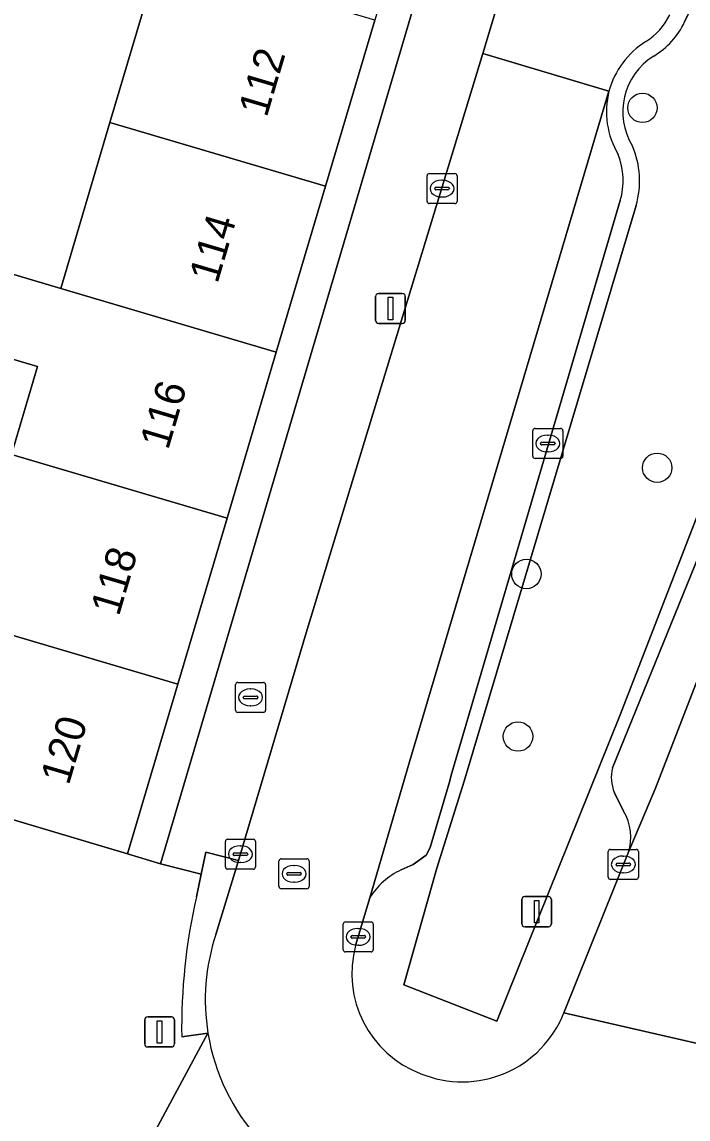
# Model space of a CAD drawing. Extents: x 160349 to 161355, y 381727 to 382854.
# Drawn here: x 160606.52 to 160628.69, y 382020.34 to 382056.86 of the extents above; entities that cross this region are included whole.
import ezdxf

# ---------------------------------------------------------------- set-up
doc = ezdxf.new("R2010")
doc.units = 0
for name, color, linetype in [('IMGEO_Boom', 7, 'Continuous'), ('IMGEO_Brandkraan', 7, 'Continuous'), ('IMGEO_Erf', 7, 'Continuous'), ('IMGEO_Groenvoorziening', 7, 'Continuous'), ('IMGEO_Kolk', 7, 'Continuous'), ('IMGEO_Lichtmast', 7, 'Continuous'), ('IMGEO_Pand', 7, 'Continuous'), ('IMGEO_Pand_nummerreeks', 7, 'Continuous'), ('IMGEO_Parkeervlak_open', 7, 'Continuous'), ('IMGEO_Rijbaan_lokaal_open', 7, 'Continuous'), ('IMGEO_Rioolput', 7, 'Continuous'), ('IMGEO_Verkeersbordpaal', 7, 'Continuous'), ('IMGEO_Voetpad_open', 7, 'Continuous')]:
    doc.layers.add(name, color=color, linetype=linetype)

msp = doc.modelspace()

# ---------------------------------------------------------------- linework, layer by layer
at = {"layer": 'IMGEO_Boom'}
for centre in [(160627.173, 382054.001), (160627.665, 382042.02), (160623.311, 382038.482), (160623.032, 382033.072)]:
    msp.add_circle(centre, 0.489, dxfattribs=at)
at = {"layer": 'IMGEO_Brandkraan'}
for p, q in [((160613.706, 382034.875), (160614.558, 382034.875)), ((160613.631, 382033.949), (160613.631, 382034.801)), ((160614.119, 382034.655), (160614.144, 382034.655)), ((160614.632, 382034.801), (160614.632, 382033.949)), ((160613.89, 382034.369), (160613.89, 382034.381)), ((160614.328, 382034.332), (160613.93, 382034.332)), ((160613.933, 382034.418), (160614.331, 382034.418)), ((160614.374, 382034.381), (160614.374, 382034.369)), ((160614.558, 382033.875), (160613.706, 382033.875)), ((160614.142, 382034.095), (160614.117, 382034.095))]:
    msp.add_line(p, q, dxfattribs=at)
for points in [[(160613.706, 382034.875), (160614.558, 382034.875)], [(160613.631, 382033.949), (160613.631, 382034.801)], [(160614.632, 382034.801), (160614.632, 382033.949)], [(160614.558, 382033.875), (160613.706, 382033.875)]]:
    msp.add_lwpolyline(points, dxfattribs=at)
for centre, radius, start, end in [((160613.708, 382034.799), 0.0765, 91.552, 178.448), ((160613.708, 382034.799), 0.0765, 91.552, 178.448), ((160614.556, 382034.799), 0.0765, 1.552, 88.448), ((160614.556, 382034.799), 0.0765, 1.552, 88.448), ((160613.93, 382034.378), 0.0403, 85.8775, 175.7526), ((160613.927, 382034.368), 0.0366, 178.938, 274.7102), ((160614.331, 382034.375), 0.043, 264.8664, 352.4533), ((160614.335, 382034.38), 0.0386, 1.7309, 96.639), ((160613.708, 382033.951), 0.0765, 181.552, 268.448), ((160613.708, 382033.951), 0.0765, 181.552, 268.448), ((160614.556, 382033.951), 0.0765, 271.552, 358.448), ((160614.556, 382033.951), 0.0765, 271.552, 358.448)]:
    msp.add_arc(centre, radius, start, end, dxfattribs=at)
for centre, major_axis, ratio, start_param, end_param in [((160614.118, 382034.375), (-0.387, 0.002), 0.722429, 4.712389, 7.853982), ((160614.143, 382034.375), (-0.39, 0.002), 0.717154, 1.570796, 4.712389)]:
    msp.add_ellipse(centre, major_axis=major_axis, ratio=ratio, start_param=start_param, end_param=end_param, dxfattribs=at)
at = {"layer": 'IMGEO_Erf'}
msp.add_lwpolyline([(160629.733, 382095.63), (160628.089, 382090.081), (160626.451, 382084.555), (160624.814, 382079.028), (160623.176, 382073.501), (160621.539, 382067.975), (160619.902, 382062.449), (160618.264, 382056.922), (160616.627, 382051.396), (160614.989, 382045.87), (160613.351, 382040.342), (160611.714, 382034.817), (160610.04, 382029.166), (160611.134, 382028.835), (160630.764, 382095.322)], close=True, dxfattribs=at)
msp.add_lwpolyline([(160590.886, 382056.897), (160589.799, 382053.313), (160588.72, 382049.757), (160586.006, 382050.58), (160584.834, 382046.578), (160584.926, 382046.551), (160587.783, 382045.714), (160586.777, 382042.278), (160589.218, 382041.563), (160588.116, 382037.798), (160599.972, 382032.148), (160601.644, 382037.792), (160604.537, 382036.937), (160606.175, 382042.463), (160607.041, 382045.386), (160603.492, 382046.434), (160604.262, 382049.039), (160607.813, 382047.99), (160609.451, 382053.517), (160611.088, 382059.043)], dxfattribs=at)
at = {"layer": 'IMGEO_Groenvoorziening'}
for points in [[(160638.685, 382090.246), (160629.213, 382058.183), (160628.578, 382056.861)], [(160626.962, 382050.755), (160621.244, 382031.591), (160620.334, 382028.69), (160619.235, 382024.803), (160622.332, 382023.593), (160626.437, 382033.795), (160630.67, 382044.739)]]:
    msp.add_lwpolyline(points, dxfattribs=at)
for centre, radius, start, end in [((160626.202, 382057.977), 2.625, 300.8527, 334.851), ((160628.706, 382053.869), 2.185, 121.9852, 211.3886), ((160624.183, 382051.575), 2.897, 343.555, 23.511)]:
    msp.add_arc(centre, radius, start, end, dxfattribs=at)
at = {"layer": 'IMGEO_Kolk'}
for p, q in [((160620.004, 382050.887), (160620.004, 382051.739)), ((160620.079, 382051.813), (160620.931, 382051.813)), ((160621.005, 382051.739), (160621.005, 382050.887)), ((160620.263, 382051.307), (160620.263, 382051.319)), ((160620.701, 382051.27), (160620.303, 382051.27)), ((160620.306, 382051.356), (160620.704, 382051.356)), ((160620.492, 382051.593), (160620.517, 382051.593)), ((160620.747, 382051.319), (160620.747, 382051.307)), ((160620.515, 382051.033), (160620.49, 382051.033)), ((160620.931, 382050.813), (160620.079, 382050.813)), ((160623.524, 382042.402), (160623.524, 382043.254)), ((160623.599, 382043.328), (160624.451, 382043.328)), ((160624.525, 382043.254), (160624.525, 382042.402)), ((160623.826, 382042.871), (160624.224, 382042.871)), ((160624.012, 382043.108), (160624.037, 382043.108)), ((160623.783, 382042.822), (160623.783, 382042.834)), ((160624.221, 382042.785), (160623.823, 382042.785)), ((160624.035, 382042.548), (160624.01, 382042.548)), ((160624.267, 382042.834), (160624.267, 382042.822)), ((160624.451, 382042.328), (160623.599, 382042.328)), ((160613.294, 382028.729), (160613.294, 382029.581)), ((160613.369, 382029.655), (160614.221, 382029.655)), ((160613.782, 382029.435), (160613.807, 382029.435)), ((160614.295, 382029.581), (160614.295, 382028.729)), ((160613.553, 382029.149), (160613.553, 382029.161)), ((160613.991, 382029.112), (160613.593, 382029.112)), ((160613.596, 382029.198), (160613.994, 382029.198)), ((160614.037, 382029.161), (160614.037, 382029.149)), ((160626.037, 382028.387), (160626.037, 382029.239)), ((160626.112, 382029.313), (160626.964, 382029.313)), ((160626.525, 382029.093), (160626.55, 382029.093)), ((160627.038, 382029.239), (160627.038, 382028.387)), ((160614.221, 382028.655), (160613.369, 382028.655)), ((160613.805, 382028.875), (160613.78, 382028.875)), ((160626.296, 382028.807), (160626.296, 382028.819)), ((160626.734, 382028.77), (160626.336, 382028.77)), ((160626.339, 382028.856), (160626.737, 382028.856)), ((160626.78, 382028.819), (160626.78, 382028.807)), ((160626.964, 382028.313), (160626.112, 382028.313)), ((160626.548, 382028.533), (160626.523, 382028.533)), ((160617.213, 382025.975), (160617.213, 382026.827)), ((160617.288, 382026.901), (160618.14, 382026.901)), ((160618.214, 382026.827), (160618.214, 382025.975)), ((160617.515, 382026.444), (160617.913, 382026.444)), ((160617.701, 382026.681), (160617.726, 382026.681)), ((160617.472, 382026.395), (160617.472, 382026.407)), ((160617.91, 382026.358), (160617.512, 382026.358)), ((160617.724, 382026.121), (160617.699, 382026.121)), ((160617.956, 382026.407), (160617.956, 382026.395)), ((160618.14, 382025.901), (160617.288, 382025.901))]:
    msp.add_line(p, q, dxfattribs=at)
for points in [[(160620.004, 382050.887), (160620.004, 382051.739)], [(160620.079, 382051.813), (160620.931, 382051.813)], [(160621.005, 382051.739), (160621.005, 382050.887)], [(160620.931, 382050.813), (160620.079, 382050.813)], [(160623.524, 382042.402), (160623.524, 382043.254)], [(160623.599, 382043.328), (160624.451, 382043.328)], [(160624.525, 382043.254), (160624.525, 382042.402)], [(160624.451, 382042.328), (160623.599, 382042.328)], [(160613.294, 382028.729), (160613.294, 382029.581)], [(160613.369, 382029.655), (160614.221, 382029.655)], [(160614.295, 382029.581), (160614.295, 382028.729)], [(160626.037, 382028.387), (160626.037, 382029.239)], [(160626.112, 382029.313), (160626.964, 382029.313)], [(160627.038, 382029.239), (160627.038, 382028.387)], [(160614.221, 382028.655), (160613.369, 382028.655)], [(160626.964, 382028.313), (160626.112, 382028.313)], [(160617.213, 382025.975), (160617.213, 382026.827)], [(160617.288, 382026.901), (160618.14, 382026.901)], [(160618.214, 382026.827), (160618.214, 382025.975)], [(160618.14, 382025.901), (160617.288, 382025.901)]]:
    msp.add_lwpolyline(points, dxfattribs=at)
for centre, radius, start, end in [((160620.081, 382051.737), 0.0765, 91.552, 178.448), ((160620.081, 382051.737), 0.0765, 91.552, 178.448), ((160620.929, 382051.737), 0.0765, 1.552, 88.448), ((160620.929, 382051.737), 0.0765, 1.552, 88.448), ((160620.303, 382051.316), 0.0403, 85.8775, 175.7526), ((160620.3, 382051.306), 0.0366, 178.938, 274.7102), ((160620.704, 382051.313), 0.043, 264.8664, 352.4533), ((160620.708, 382051.318), 0.0386, 1.7309, 96.639), ((160620.081, 382050.889), 0.0765, 181.552, 268.448), ((160620.081, 382050.889), 0.0765, 181.552, 268.448), ((160620.929, 382050.889), 0.0765, 271.552, 358.448), ((160620.929, 382050.889), 0.0765, 271.552, 358.448), ((160623.601, 382043.252), 0.0765, 91.552, 178.448), ((160623.601, 382043.252), 0.0765, 91.552, 178.448), ((160624.449, 382043.252), 0.0765, 1.552, 88.448), ((160624.449, 382043.252), 0.0765, 1.552, 88.448), ((160623.823, 382042.831), 0.0403, 85.8775, 175.7526), ((160624.228, 382042.833), 0.0386, 1.7309, 96.639), ((160623.82, 382042.821), 0.0366, 178.938, 274.7102), ((160624.224, 382042.828), 0.043, 264.8664, 352.4533), ((160623.601, 382042.404), 0.0765, 181.552, 268.448), ((160623.601, 382042.404), 0.0765, 181.552, 268.448), ((160624.449, 382042.404), 0.0765, 271.552, 358.448), ((160624.449, 382042.404), 0.0765, 271.552, 358.448), ((160613.371, 382029.579), 0.0765, 91.552, 178.448), ((160613.371, 382029.579), 0.0765, 91.552, 178.448), ((160614.219, 382029.579), 0.0765, 1.552, 88.448), ((160614.219, 382029.579), 0.0765, 1.552, 88.448), ((160613.593, 382029.158), 0.0403, 85.8775, 175.7526), ((160613.59, 382029.148), 0.0366, 178.938, 274.7102), ((160613.994, 382029.155), 0.043, 264.8664, 352.4533), ((160613.998, 382029.16), 0.0386, 1.7309, 96.639), ((160626.114, 382029.237), 0.0765, 91.552, 178.448), ((160626.114, 382029.237), 0.0765, 91.552, 178.448), ((160626.962, 382029.237), 0.0765, 1.552, 88.448), ((160626.962, 382029.237), 0.0765, 1.552, 88.448), ((160613.371, 382028.731), 0.0765, 181.552, 268.448), ((160613.371, 382028.731), 0.0765, 181.552, 268.448), ((160614.219, 382028.731), 0.0765, 271.552, 358.448), ((160614.219, 382028.731), 0.0765, 271.552, 358.448), ((160626.336, 382028.816), 0.0403, 85.8775, 175.7526), ((160626.333, 382028.806), 0.0366, 178.938, 274.7102), ((160626.737, 382028.813), 0.043, 264.8664, 352.4533), ((160626.741, 382028.818), 0.0386, 1.7309, 96.639), ((160626.114, 382028.389), 0.0765, 181.552, 268.448), ((160626.114, 382028.389), 0.0765, 181.552, 268.448), ((160626.962, 382028.389), 0.0765, 271.552, 358.448), ((160626.962, 382028.389), 0.0765, 271.552, 358.448), ((160617.29, 382026.825), 0.0765, 91.552, 178.448), ((160617.29, 382026.825), 0.0765, 91.552, 178.448), ((160618.138, 382026.825), 0.0765, 1.552, 88.448), ((160618.138, 382026.825), 0.0765, 1.552, 88.448), ((160617.512, 382026.404), 0.0403, 85.8775, 175.7526), ((160617.917, 382026.406), 0.0386, 1.7309, 96.639), ((160617.509, 382026.394), 0.0366, 178.938, 274.7102), ((160617.913, 382026.401), 0.043, 264.8664, 352.4533), ((160617.29, 382025.977), 0.0765, 181.552, 268.448), ((160617.29, 382025.977), 0.0765, 181.552, 268.448), ((160618.138, 382025.977), 0.0765, 271.552, 358.448), ((160618.138, 382025.977), 0.0765, 271.552, 358.448)]:
    msp.add_arc(centre, radius, start, end, dxfattribs=at)
for centre, major_axis, ratio, start_param, end_param in [((160620.491, 382051.313), (-0.387, 0.002), 0.722429, 4.712389, 7.853982), ((160620.516, 382051.313), (-0.39, 0.002), 0.717154, 1.570796, 4.712389), ((160624.011, 382042.828), (-0.387, 0.002), 0.722429, 4.712389, 7.853982), ((160624.036, 382042.828), (-0.39, 0.002), 0.717154, 1.570796, 4.712389), ((160613.781, 382029.155), (-0.387, 0.002), 0.722429, 4.712389, 7.853982), ((160613.806, 382029.155), (-0.39, 0.002), 0.717154, 1.570796, 4.712389), ((160626.524, 382028.813), (-0.387, 0.002), 0.722429, 4.712389, 7.853982), ((160626.549, 382028.813), (-0.39, 0.002), 0.717154, 1.570796, 4.712389), ((160617.7, 382026.401), (-0.387, 0.002), 0.722429, 4.712389, 7.853982), ((160617.725, 382026.401), (-0.39, 0.002), 0.717154, 1.570796, 4.712389)]:
    msp.add_ellipse(centre, major_axis=major_axis, ratio=ratio, start_param=start_param, end_param=end_param, dxfattribs=at)
at = {"layer": 'IMGEO_Lichtmast'}
for p, q in [((160618.292, 382046.922), (160618.292, 382047.722)), ((160618.292, 382047.722), (160618.292, 382046.922)), ((160618.392, 382047.822), (160619.182, 382047.822)), ((160619.182, 382047.822), (160618.392, 382047.822)), ((160619.282, 382047.722), (160619.282, 382046.922)), ((160619.282, 382046.922), (160619.282, 382047.722)), ((160619.182, 382046.822), (160618.392, 382046.822)), ((160618.392, 382046.822), (160619.182, 382046.822)), ((160610.608, 382022.836), (160610.608, 382023.636)), ((160610.608, 382023.636), (160610.608, 382022.836)), ((160610.708, 382023.736), (160611.498, 382023.736)), ((160611.498, 382023.736), (160610.708, 382023.736)), ((160611.598, 382023.636), (160611.598, 382022.836)), ((160611.598, 382022.836), (160611.598, 382023.636)), ((160611.498, 382022.736), (160610.708, 382022.736)), ((160610.708, 382022.736), (160611.498, 382022.736))]:
    msp.add_line(p, q, dxfattribs=at)
for points in [[(160618.712, 382047.697), (160618.862, 382047.697), (160618.862, 382046.947), (160618.712, 382046.947), (160618.712, 382047.697)], [(160611.028, 382023.611), (160611.178, 382023.611), (160611.178, 382022.861), (160611.028, 382022.861), (160611.028, 382023.611)]]:
    msp.add_lwpolyline(points, dxfattribs=at)
for centre, start, end in [((160618.392, 382047.722), 90, 180), ((160618.392, 382047.722), 90, 180), ((160619.182, 382047.722), 0, 90), ((160619.182, 382047.722), 360, 90), ((160618.392, 382046.922), 180, 270), ((160618.392, 382046.922), 180, 270), ((160619.182, 382046.922), 270, 0), ((160619.182, 382046.922), 270, 0), ((160610.708, 382023.636), 90, 180), ((160610.708, 382023.636), 90, 180), ((160611.498, 382023.636), 0, 90), ((160611.498, 382023.636), 360, 90), ((160610.708, 382022.836), 180, 270), ((160610.708, 382022.836), 180, 270), ((160611.498, 382022.836), 270, 0), ((160611.498, 382022.836), 270, 0)]:
    msp.add_arc(centre, 0.1, start, end, dxfattribs=at)
at = {"layer": 'IMGEO_Pand'}
for points in [[(160618.264, 382056.922), (160611.088, 382059.043), (160609.451, 382053.517), (160616.627, 382051.396)], [(160607.813, 382047.99), (160614.989, 382045.87), (160616.627, 382051.396), (160609.451, 382053.517)], [(160614.989, 382045.87), (160607.813, 382047.99), (160604.262, 382049.039), (160603.492, 382046.434), (160607.041, 382045.386), (160606.175, 382042.463), (160613.351, 382040.342)], [(160613.351, 382040.342), (160606.175, 382042.463), (160604.537, 382036.937), (160611.714, 382034.817)], [(160611.714, 382034.817), (160604.537, 382036.937), (160601.644, 382037.792), (160599.972, 382032.148), (160600.339, 382032.059), (160602.871, 382031.311), (160605.827, 382030.426), (160610.04, 382029.166)]]:
    msp.add_lwpolyline(points, close=True, dxfattribs=at)
at = {"layer": 'IMGEO_Parkeervlak_open'}
for points in [[(160626.06, 382054.558), (160619.417, 382032.232), (160618.099, 382027.706)], [(160619.149, 382028.631), (160619.538, 382028.811), (160619.975, 382029.117), (160620.11, 382029.377), (160620.764, 382031.596), (160620.812, 382031.788), (160626.435, 382050.912)], [(160626.701, 382029.199), (160627.611, 382031.358), (160630.632, 382039.179), (160633.552, 382046.584)], [(160631.266, 382044.554), (160629.308, 382039.719), (160626.181, 382032.029)], [(160626.241, 382031.202), (160626.543, 382030.592)]]:
    msp.add_lwpolyline(points, dxfattribs=at)
for centre, radius, start, end in [((160628.78, 382053.875), 2.804, 165.9129, 210.6737), ((160624.18, 382051.581), 2.353, 343.4695, 21.5355), ((160627.397, 382031.702), 1.259, 164.9248, 203.3745), ((160625.103, 382029.723), 1.682, 341.8448, 31.0974), ((160620.159, 382026.426), 2.426, 114.6129, 148.1441)]:
    msp.add_arc(centre, radius, start, end, dxfattribs=at)
at = {"layer": 'IMGEO_Rijbaan_lokaal_open'}
for points in [[(160622.269, 382057.18), (160621.857, 382055.808), (160626.06, 382054.558)], [(160617.629, 382026.115), (160618.099, 382027.706), (160619.417, 382032.232), (160626.06, 382054.558), (160621.857, 382055.808), (160616.013, 382036.634), (160613.73, 382028.944), (160612.973, 382026.477)], [(160632.458, 382031.492), (160637.619, 382044.83), (160633.552, 382046.584), (160630.632, 382039.179), (160627.611, 382031.358), (160626.701, 382029.199), (160624.558, 382023.872), (160629.825, 382022.664)], [(160629.825, 382022.664), (160624.558, 382023.872)]]:
    msp.add_lwpolyline(points, dxfattribs=at)
for centre, radius, start, end in [((160626.185, 382057.992), 2.097, 301.7709, 334.706), ((160628.773, 382053.821), 2.812, 121.8663, 164.8059), ((160619.575, 382024.304), 6.95, 161.7793, 189.2046), ((160621.066, 382025.177), 3.563, 164.7396, 249.1293), ((160621.177, 382025.21), 3.637, 293.0612, 338.4126), ((160619.555, 382024.303), 6.93, 189.226, 255.0594), ((160621.18, 382025.201), 3.627, 247.5858, 293.0681)]:
    msp.add_arc(centre, radius, start, end, dxfattribs=at)
at = {"layer": 'IMGEO_Rioolput'}
for p, q in [((160615.153, 382029.002), (160616.005, 382029.002)), ((160615.078, 382028.076), (160615.078, 382028.928)), ((160615.566, 382028.782), (160615.591, 382028.782)), ((160616.079, 382028.928), (160616.079, 382028.076)), ((160615.337, 382028.496), (160615.337, 382028.508)), ((160615.775, 382028.459), (160615.377, 382028.459)), ((160615.38, 382028.545), (160615.778, 382028.545)), ((160615.821, 382028.508), (160615.821, 382028.496)), ((160616.005, 382028.002), (160615.153, 382028.002)), ((160615.589, 382028.222), (160615.564, 382028.222))]:
    msp.add_line(p, q, dxfattribs=at)
for points in [[(160615.153, 382029.002), (160616.005, 382029.002)], [(160615.078, 382028.076), (160615.078, 382028.928)], [(160616.079, 382028.928), (160616.079, 382028.076)], [(160616.005, 382028.002), (160615.153, 382028.002)]]:
    msp.add_lwpolyline(points, dxfattribs=at)
for centre, radius, start, end in [((160615.155, 382028.926), 0.0765, 91.552, 178.448), ((160615.155, 382028.926), 0.0765, 91.552, 178.448), ((160616.003, 382028.926), 0.0765, 1.552, 88.448), ((160616.003, 382028.926), 0.0765, 1.552, 88.448), ((160615.377, 382028.505), 0.0403, 85.8775, 175.7526), ((160615.374, 382028.495), 0.0366, 178.938, 274.7102), ((160615.778, 382028.502), 0.043, 264.8664, 352.4533), ((160615.782, 382028.507), 0.0386, 1.7309, 96.639), ((160615.155, 382028.078), 0.0765, 181.552, 268.448), ((160615.155, 382028.078), 0.0765, 181.552, 268.448), ((160616.003, 382028.078), 0.0765, 271.552, 358.448), ((160616.003, 382028.078), 0.0765, 271.552, 358.448)]:
    msp.add_arc(centre, radius, start, end, dxfattribs=at)
for centre, major_axis, ratio, start_param, end_param in [((160615.565, 382028.502), (-0.387, 0.002), 0.722429, 4.712389, 7.853982), ((160615.59, 382028.502), (-0.39, 0.002), 0.717154, 1.570796, 4.712389)]:
    msp.add_ellipse(centre, major_axis=major_axis, ratio=ratio, start_param=start_param, end_param=end_param, dxfattribs=at)
at = {"layer": 'IMGEO_Verkeersbordpaal'}
for p, q in [((160623.158, 382026.841), (160623.158, 382027.641)), ((160623.158, 382027.641), (160623.158, 382026.841)), ((160623.258, 382027.741), (160624.048, 382027.741)), ((160624.048, 382027.741), (160623.258, 382027.741)), ((160624.148, 382027.641), (160624.148, 382026.841)), ((160624.148, 382026.841), (160624.148, 382027.641)), ((160624.048, 382026.741), (160623.258, 382026.741)), ((160623.258, 382026.741), (160624.048, 382026.741))]:
    msp.add_line(p, q, dxfattribs=at)
msp.add_lwpolyline([(160623.578, 382027.616), (160623.728, 382027.616), (160623.728, 382026.866), (160623.578, 382026.866), (160623.578, 382027.616)], dxfattribs=at)
for centre, start, end in [((160623.258, 382027.641), 90, 180), ((160623.258, 382027.641), 90, 180), ((160624.048, 382027.641), 0, 90), ((160624.048, 382027.641), 360, 90), ((160623.258, 382026.841), 180, 270), ((160623.258, 382026.841), 180, 270), ((160624.048, 382026.841), 270, 0), ((160624.048, 382026.841), 270, 0)]:
    msp.add_arc(centre, 0.1, start, end, dxfattribs=at)
at = {"layer": 'IMGEO_Voetpad_open'}
for points in [[(160632.414, 382097.091), (160630.764, 382095.322), (160611.134, 382028.835), (160612.492, 382028.495), (160612.647, 382029.219)], [(160628.578, 382056.861), (160629.213, 382058.183), (160638.685, 382090.246)], [(160612.647, 382029.219), (160613.73, 382028.944), (160616.013, 382036.634), (160621.857, 382055.808), (160622.269, 382057.18)], [(160626.435, 382050.912), (160620.812, 382031.788), (160620.764, 382031.596), (160620.11, 382029.377), (160619.975, 382029.117), (160619.538, 382028.811), (160619.149, 382028.631)], [(160619.235, 382024.803), (160620.334, 382028.69), (160621.244, 382031.591), (160626.962, 382050.755)], [(160630.67, 382044.739), (160626.437, 382033.795), (160622.332, 382023.593), (160619.235, 382024.803)], [(160626.181, 382032.029), (160629.308, 382039.719), (160631.266, 382044.554)], [(160626.543, 382030.592), (160626.241, 382031.202)], [(160612.329, 382027.732), (160612.492, 382028.495), (160611.134, 382028.835), (160610.04, 382029.166), (160605.827, 382030.426), (160605.266, 382028.988), (160604.192, 382026.239), (160603.75, 382014.83), (160597.255, 382006.702)], [(160612.973, 382026.477), (160613.73, 382028.944), (160612.647, 382029.219), (160612.492, 382028.495), (160612.329, 382027.732)], [(160624.558, 382023.872), (160626.701, 382029.199)], [(160618.099, 382027.706), (160617.629, 382026.115)], [(160612.714, 382023.192), (160610.821, 382019.688), (160611.853, 382018.745)], [(160610.821, 382019.688), (160612.714, 382023.192), (160611.839, 382023.072)], [(160611.839, 382023.072), (160612.714, 382023.192)]]:
    msp.add_lwpolyline(points, dxfattribs=at)
for centre, radius, start, end in [((160626.185, 382057.992), 2.097, 301.7709, 334.706), ((160626.202, 382057.977), 2.625, 300.8527, 334.851), ((160628.773, 382053.821), 2.812, 121.8663, 164.8059), ((160628.706, 382053.869), 2.185, 121.9852, 211.3886), ((160628.78, 382053.875), 2.804, 165.9129, 210.6737), ((160624.183, 382051.575), 2.897, 343.555, 23.511), ((160624.18, 382051.581), 2.353, 343.4695, 21.5355), ((160627.397, 382031.702), 1.259, 164.9248, 203.3745), ((160625.103, 382029.723), 1.682, 341.8448, 31.0974), ((160620.159, 382026.426), 2.426, 114.6129, 148.1441), ((160631.537, 382023.356), 19.7, 167.1674, 180.8274), ((160631.537, 382023.356), 19.7, 167.1674, 180.8274), ((160619.575, 382024.304), 6.95, 161.7793, 189.2046), ((160621.066, 382025.177), 3.563, 164.7396, 249.1293), ((160621.177, 382025.21), 3.637, 293.0612, 338.4126), ((160619.555, 382024.303), 6.93, 189.226, 255.0594), ((160621.18, 382025.201), 3.627, 247.5858, 293.0681)]:
    msp.add_arc(centre, radius, start, end, dxfattribs=at)

# ---------------------------------------------------------------- texts
at = {"layer": 'IMGEO_Pand_nummerreeks'}
for s, rotation, p in [('112', 73.4957, (160614.668, 382053.656)), ('114', 73.4957, (160613.028, 382048.121)), ('116', 73.4933, (160611.387, 382042.584)), ('118', 73.4933, (160609.747, 382037.047)), ('120', 73.4933, (160608.08, 382031.421))]:
    msp.add_text(s, height=1, rotation=rotation, dxfattribs=at).set_placement(p)

doc.saveas('drawing.dxf')
